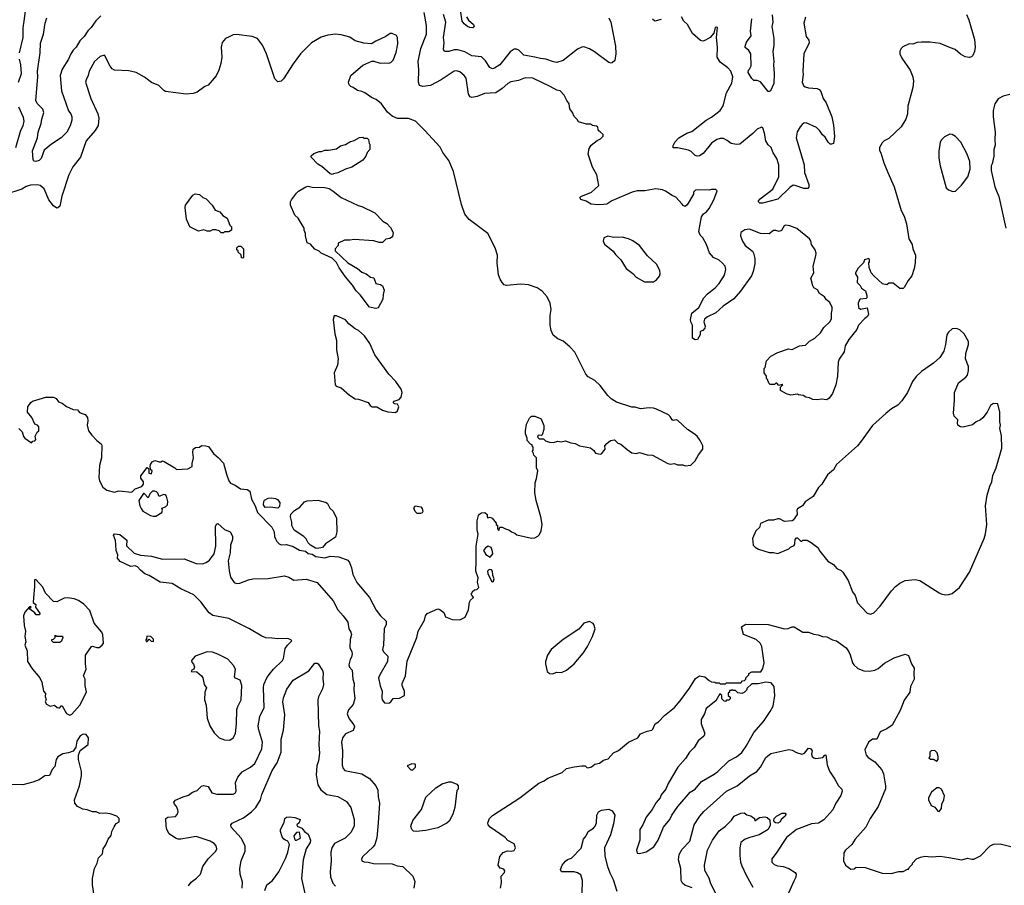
# Model space of a CAD drawing. Extents: x 1678431 to 1860718, y 384618 to 522882.
# Tile 369 of 473: x 1810815 to 1819854, y 419721 to 427668. Entities that reach past the tile are written whole.
import ezdxf

# ---------------------------------------------------------------- set-up
doc = ezdxf.new("R2010")
doc.units = 0

msp = doc.modelspace()

# ---------------------------------------------------------------- linework, layer by layer
at = {"layer": '0CON10XD'}
for points in [[(1810813.3, 427365), (1810848.1, 427505), (1810847.9, 427592.1), (1810856.7, 427655), (1810870, 427745)], [(1811560, 427705), (1811515, 427657.5), (1811472.8, 427597.2), (1811439.4, 427565), (1811408.2, 427515), (1811368.1, 427475), (1811333.6, 427416.4), (1811305, 427387.5), (1811284.2, 427354.2), (1811264.7, 427305.3), (1811205.3, 427214.7), (1811187.8, 427155), (1811199.1, 427015), (1811262.4, 426832.4), (1811285.6, 426805), (1811294.6, 426775), (1811293.1, 426746.9), (1811277.3, 426695), (1811248.9, 426635), (1811195, 426582), (1811108.8, 426525), (1811040.3, 426469.7), (1811011.2, 426395), (1810995, 426376.7), (1810965, 426367.5), (1810945, 426370), (1810938.8, 426385), (1810934.5, 426465), (1810980, 426585), (1810983.9, 426635), (1811012.7, 426715), (1811017.7, 426755), (1811037.5, 426815), (1811026.6, 426846.6), (1810998.3, 426878.3), (1810975, 426897.5), (1810964.5, 426925), (1810980.6, 427145), (1810978.2, 427195), (1811002.9, 427365), (1811007.9, 427452.1), (1811034.7, 427535), (1811049.1, 427635), (1811063.9, 427685)], [(1817785, 424310), (1817765, 424330), (1817755, 424330), (1817745, 424320), (1817705, 424320), (1817691.7, 424331.7), (1817680, 424365), (1817670, 424375), (1817670, 424395), (1817650, 424425), (1817650, 424465), (1817660, 424475), (1817670, 424535), (1817711.7, 424578.3), (1817775, 424612.5), (1817873, 424647), (1817905, 424640), (1817975, 424672.5), (1818029.5, 424680.5), (1818065, 424716.7), (1818115, 424743.3), (1818166, 424794), (1818197, 424843), (1818254.1, 424895.9), (1818266.2, 424925), (1818266.4, 424973.6), (1818273.3, 425005), (1818273.3, 425025), (1818251.7, 425071.7), (1818222.5, 425095), (1818203.9, 425123.9), (1818156.7, 425155), (1818138, 425188), (1818103.8, 425205), (1818096.7, 425225), (1818078.8, 425295), (1818104, 425345), (1818098, 425405), (1818125, 425500), (1818126.2, 425525), (1818116.7, 425555), (1818084.1, 425604.1), (1818077.7, 425637.7), (1818065, 425656.7), (1817950.7, 425750.7), (1817883.6, 425776.4), (1817845, 425782.5), (1817834.2, 425775.8), (1817807.5, 425732.5), (1817785.8, 425724.2), (1817755, 425733.5), (1817735, 425732.2), (1817695, 425701.2), (1817615, 425706.7), (1817513.6, 425743.6), (1817471.2, 425738.8), (1817436.7, 425715), (1817432.5, 425685), (1817452, 425635), (1817476, 425595), (1817541.7, 425541.7), (1817552, 425525), (1817564.3, 425475), (1817563.2, 425426.8), (1817547.5, 425355), (1817532.4, 425317.6), (1817433.4, 425176.6), (1817370, 425105), (1817272.7, 425037.3), (1817205, 424976.2), (1817129.1, 424940.9), (1817101.8, 424918.2), (1817095.6, 424895), (1817108, 424855), (1817103.8, 424835), (1817086.1, 424813.9), (1817062.5, 424805), (1817062.5, 424775), (1817036.4, 424733.6), (1817015, 424730), (1816990, 424745), (1816990, 424815), (1816992.5, 424865), (1816976.7, 424895), (1816973.3, 424915), (1816986.4, 424973.6), (1817050, 425025), (1817096.8, 425113.2), (1817127.9, 425152.1), (1817198.8, 425205), (1817235, 425246.2), (1817285, 425323.3), (1817298, 425375), (1817290, 425405), (1817265, 425435.8), (1817235, 425459.2), (1817185, 425483.8), (1817147, 425527), (1817120, 425605), (1817085.8, 425665), (1817060.9, 425690.9), (1817050.8, 425725), (1817075, 425857.5), (1817092.9, 425887.1), (1817118.8, 425905), (1817146, 425935), (1817186.2, 426015), (1817218.3, 426098.3), (1817205, 426110), (1817165, 426110), (1817145, 426102.5), (1817033.3, 426106.7), (1817018.3, 426101.7), (1817000, 426085), (1817000, 426065), (1816943, 425967), (1816925, 425952.5), (1816905, 425962.5), (1816897.5, 425975), (1816838.3, 426038.3), (1816803.9, 426053.9), (1816742.5, 426095), (1816715, 426106), (1816655, 426115.7), (1816555, 426095.7), (1816485, 426095.6), (1816437.5, 426085), (1816250, 426005), (1816205, 425976), (1816175, 425970), (1816125, 425967.1), (1816062.5, 425975), (1816015, 426002), (1815965, 426017.5), (1815957.5, 426035), (1815967.5, 426045), (1816065, 426086), (1816132.7, 426147.3), (1816112.2, 426245), (1816074.6, 426315), (1816034.5, 426435), (1816043.8, 426485), (1816061.2, 426515), (1816115, 426558.8), (1816147.5, 426575), (1816171.7, 426598.3), (1816170, 426615), (1816145, 426640), (1816133.3, 426643.3), (1816127, 426657), (1816121.7, 426681.7), (1816111.7, 426691.7), (1816075, 426697.5), (1816055, 426707.5), (1816018.3, 426708.3), (1815945, 426730), (1815933, 426753), (1815905, 426780), (1815890, 426815), (1815865, 426850), (1815860, 426895), (1815837.5, 426925), (1815813.8, 426973.8), (1815777.5, 427015), (1815745, 427020), (1815685, 427056), (1815525, 427131.9), (1815455, 427133.3), (1815395, 427109.4), (1815325, 427096.4), (1815297, 427083), (1815244.2, 427035), (1815185, 426995.7), (1815080.7, 426989.3), (1815015, 426963.1), (1814965, 426952.5), (1814950.3, 426960.3), (1814935.8, 426985), (1814915, 427132.5), (1814897, 427157), (1814855, 427190), (1814825, 427198), (1814802.5, 427195), (1814685, 427116.7), (1814585, 427064.4), (1814515, 427055.7), (1814486.2, 427065), (1814475.6, 427095), (1814479.1, 427209.1), (1814473.5, 427285), (1814499.1, 427405), (1814549.5, 427535), (1814549.1, 427615), (1814528.8, 427735)], [(1816224.1, 427684.1), (1816240.8, 427645), (1816284.1, 427424.1), (1816288, 427355), (1816277.7, 427292.3), (1816255, 427271.2), (1816245, 427268.8), (1816225, 427276.2), (1816092.4, 427372.4), (1816045, 427400), (1815995, 427418.6), (1815975, 427416.9), (1815935, 427396.7), (1815805, 427292.5), (1815745, 427276), (1815715, 427280), (1815645.5, 427305.5), (1815595, 427310.6), (1815545.5, 427325.5), (1815443.3, 427343.3), (1815397.6, 427387.6), (1815375, 427397.5), (1815355, 427398), (1815316.8, 427373.2), (1815222, 427255), (1815175, 427222.5), (1815155, 427215.8), (1815129.7, 427229.7), (1815090.5, 427290.5), (1815055, 427327.7), (1814965, 427337.1), (1814901.9, 427371.9), (1814837.4, 427392.6), (1814805, 427391.6), (1814755.4, 427374.6), (1814715.9, 427375.9), (1814707.3, 427397.3), (1814711.5, 427455), (1814707.1, 427505), (1814727.1, 427645), (1814704.6, 427715)], [(1814917.5, 427695), (1814933.8, 427663.8), (1814980, 427625), (1814986, 427605), (1814975, 427593.3), (1814946, 427596), (1814925, 427606), (1814895, 427630), (1814878, 427655), (1814863.4, 427736.6)], [(1817998, 426705), (1817979.2, 426685), (1817952.6, 426637.4), (1817941.9, 426585), (1818016.9, 426335), (1818020.6, 426265), (1818058, 426155), (1818058.3, 426131.7), (1818050.7, 426119.3), (1818015, 426118), (1817935, 426147.1), (1817915, 426148.1), (1817885, 426128.6), (1817775, 426021.9), (1817635, 425984), (1817610, 425985), (1817597.5, 425995), (1817597.5, 426005), (1817612.5, 426025), (1817728.3, 426111.7), (1817783.9, 426225), (1817782.7, 426335), (1817765.4, 426395), (1817732.8, 426445), (1817713.9, 426493.9), (1817685, 426520), (1817664.1, 426555.9), (1817652.5, 426625), (1817636.4, 426676.4), (1817625, 426682.5), (1817585, 426664), (1817545, 426622), (1817425, 426524), (1817395, 426521.4), (1817345, 426530.6), (1817309.7, 426559.7), (1817275, 426576.8), (1817245, 426577.7), (1817215, 426569.1), (1817166.9, 426535), (1817090.5, 426439.5), (1817055, 426418.9), (1817035, 426415.7), (1817015, 426422.5), (1816978.3, 426458.3), (1816955, 426469.5), (1816855, 426490.8), (1816815, 426492.5), (1816815, 426510), (1816830, 426545), (1816866.2, 426585), (1816938, 426625), (1816985, 426642.5), (1817116.5, 426745), (1817165, 426771.8), (1817245, 426833.5), (1817274, 426876), (1817305, 426996), (1817352.9, 427085), (1817360.5, 427145), (1817344.5, 427194.5), (1817315.5, 427225.5), (1817245, 427279.2), (1817218.6, 427325), (1817222, 427415), (1817213.3, 427505), (1817220, 427595), (1817215, 427600), (1817200, 427595), (1817187.5, 427545), (1817154.2, 427505.8), (1817111.3, 427478.7), (1817085, 427470.8), (1817065, 427477.5), (1816990.5, 427540.5), (1816944.3, 427624.3), (1816911.2, 427655), (1816890, 427695)], [(1817723.9, 427713.9), (1817730, 427645), (1817721.2, 427605), (1817739.4, 427495), (1817739.4, 427435), (1817727.5, 427375), (1817738.6, 427285), (1817734.3, 427255), (1817740.8, 427175), (1817737, 427083), (1817707.5, 427015), (1817695, 427007.5), (1817685, 427010), (1817615, 427097.5), (1817585, 427110), (1817555, 427110), (1817535, 427128.1), (1817503.3, 427183.3), (1817505, 427203.8), (1817514.5, 427215), (1817531.4, 427245), (1817527.3, 427355), (1817508.6, 427385), (1817475, 427413.8), (1817474.2, 427424.2), (1817486.8, 427463.2), (1817528.6, 427521.4), (1817523.9, 427563.9), (1817535.5, 427675)], [(1819506.2, 427715), (1819527.3, 427667.3), (1819581.2, 427485), (1819586.7, 427415), (1819580, 427375), (1819565, 427340), (1819553, 427327), (1819535, 427320), (1819495, 427326.7), (1819450.9, 427350.9), (1819402.5, 427395), (1819358.3, 427408.3), (1819265, 427450), (1819172.7, 427462.7), (1819095, 427462), (1819055, 427457.5), (1819015, 427443.8), (1818980, 427445), (1818921.7, 427418.3), (1818907.5, 427405), (1818895, 427380), (1818893.6, 427353.6), (1818912.5, 427315), (1818990, 427205), (1819013.8, 427145), (1819020, 427105), (1819014, 427045), (1818968.8, 426875), (1818963.8, 426805), (1818948.8, 426755), (1818905.7, 426684.3), (1818795, 426577.5), (1818750, 426555), (1818731.7, 426538.3), (1818707.5, 426495), (1818707, 426467), (1818720, 426445), (1818747.5, 426355), (1818784.1, 426264.1), (1818842.3, 426132.3), (1818906.2, 425915), (1818933.8, 425865), (1818956.2, 425795), (1818977.5, 425655), (1819007.5, 425605), (1819013, 425563), (1819037.5, 425505), (1819037, 425437), (1819026.7, 425385), (1819003.6, 425316.4), (1818970, 425275), (1818935, 425210), (1818925, 425200), (1818895, 425200), (1818835, 425250), (1818795, 425250), (1818775, 425232.5), (1818735, 425242.5), (1818657, 425317), (1818633, 425343), (1818613, 425393), (1818610, 425435), (1818617.5, 425445), (1818617.5, 425465), (1818610, 425475), (1818570, 425465), (1818560, 425435), (1818513.6, 425386.4), (1818487.5, 425345), (1818487.5, 425335), (1818506.7, 425305), (1818502.5, 425255), (1818529.3, 425229.3), (1818543.6, 425203.6), (1818579.3, 425179.3), (1818592.5, 425135), (1818592.5, 425115), (1818585, 425107.5), (1818535, 425102.9), (1818523.6, 425096.4), (1818512.5, 425065), (1818516.8, 425026.8), (1818535, 425010), (1818595, 425022.5), (1818606.4, 424963.6), (1818596.4, 424943.6), (1818573.6, 424926.4), (1818516.4, 424863.6), (1818500, 424825), (1818426.4, 424733.6), (1818392.5, 424675), (1818385, 424620), (1818339.3, 424550.7), (1818330, 424525), (1818322.5, 424395), (1818306.2, 424315), (1818277.5, 424235), (1818245, 424192.5), (1818225, 424177.5), (1818175, 424183.3), (1818135, 424177.5), (1818095, 424180), (1818067, 424197), (1818033, 424203), (1818007, 424217), (1817963, 424223), (1817955, 424230), (1817895, 424220), (1817855, 424232.5), (1817800, 424265), (1817800, 424295), (1817810, 424305), (1817820, 424315), (1817815, 424320), (1817785, 424310)], [(1816705, 427668.6), (1816645, 427654), (1816623.6, 427673.6)], [(1818029.7, 427690.3), (1818012.5, 427635), (1818036.2, 427515), (1818059.5, 427479.5), (1818061.2, 427455), (1818014.2, 427355), (1818005.5, 427195), (1818008.8, 427165), (1817998.6, 427095), (1818009.2, 427065), (1818025, 427052), (1818055, 427042), (1818135, 427036.7), (1818155, 427026.7), (1818168.3, 427008.3), (1818191.4, 426945), (1818217.5, 426905), (1818271.4, 426775), (1818285, 426700), (1818294, 426595), (1818285, 426532.5), (1818266.1, 426523.9), (1818255, 426526.7), (1818236.2, 426545), (1818210.3, 426590.3), (1818185, 426610), (1818159.2, 426649.2), (1818129.1, 426679.1), (1818035, 426720), (1818015, 426717.1), (1817998, 426705)], [(1814205, 421392.5), (1814222.5, 421405), (1814245, 421437.5), (1814301.7, 421438.3), (1814347.5, 421465), (1814346.7, 421505), (1814326.7, 421555), (1814326.4, 421573.6), (1814356.8, 421643.2), (1814372.1, 421777.9), (1814460.8, 421995), (1814472, 422055), (1814530, 422155), (1814540.8, 422195), (1814555, 422218), (1814655, 422258.8), (1814673.6, 422253.6), (1814707.5, 422225), (1814725, 422187.5), (1814785, 422162.5), (1814855, 422157.5), (1814906.1, 422183.9), (1814935, 422250), (1814945, 422320), (1814955, 422340), (1814980, 422365), (1814960, 422395), (1814970, 422405), (1814971.7, 422418.3), (1814990, 422435), (1815011.7, 422438.3), (1815030, 422455), (1815016.7, 422505), (1815024, 422545), (1815003.8, 422603.8), (1815005.5, 422695), (1815006, 422835), (1815023.3, 422945), (1815016.2, 422985), (1815014.1, 423065.9), (1815027.5, 423115), (1815035, 423127.5), (1815055, 423140), (1815085, 423142.5), (1815107.5, 423125), (1815107.5, 423105), (1815113.9, 423093.9), (1815135, 423102.5), (1815151.7, 423091.7), (1815190, 423045), (1815190, 423035), (1815200, 423025), (1815200, 422995), (1815215, 422980), (1815221.7, 423008.3), (1815245, 423010), (1815273.6, 422993.6), (1815306.1, 422986.1), (1815330, 422965), (1815360, 422955), (1815377.5, 422937.5), (1815515, 422906.7), (1815545, 422910), (1815572.3, 422927.7), (1815587.3, 422942.7), (1815603.8, 422975), (1815610, 423035), (1815598.6, 423105), (1815555.8, 423255), (1815544, 423325), (1815546.2, 423415), (1815560, 423455), (1815572.5, 423525), (1815560, 423555), (1815560, 423645), (1815535, 423670), (1815530, 423695), (1815520, 423705), (1815530, 423715), (1815530, 423745), (1815520, 423755), (1815520, 423765), (1815505, 423770), (1815472.5, 423805), (1815472.5, 423825), (1815457.5, 423865), (1815457.5, 423895), (1815467.5, 423955), (1815495, 424010), (1815513, 424027), (1815545, 424027.5), (1815595, 424007.5), (1815606.1, 423996.1), (1815619.3, 423959.3), (1815627, 423943), (1815626.7, 423905), (1815612.5, 423857.5), (1815605, 423850), (1815575, 423852.5), (1815567.5, 423835), (1815585, 423820), (1815625, 423820), (1815641.7, 423801.7), (1815678.3, 423788.3), (1815715, 423787.5), (1815755, 423797.5), (1815785, 423792.5), (1815825, 423802.5), (1815875, 423782.5), (1815915, 423776.7), (1815955, 423756.2), (1816055, 423736.7), (1816085, 423712.5), (1816100, 423690), (1816145, 423680), (1816155, 423681.2), (1816188.9, 423725), (1816186.2, 423755), (1816205, 423777.5), (1816240, 423805), (1816275, 423810), (1816305, 423780), (1816335, 423770), (1816390.9, 423720.9), (1816435, 423691.2), (1816473.6, 423686.4), (1816505, 423693.8), (1816574.1, 423674.1), (1816625, 423670), (1816765, 423592.5), (1816785, 423586.7), (1816825, 423592.5), (1816855, 423582.5), (1816901.7, 423581.7), (1816925, 423572.5), (1816975, 423577.5), (1817015, 423617.5), (1817046.4, 423673.6), (1817086.7, 423725), (1817086.7, 423755), (1817062.5, 423805), (1817033.3, 423845), (1817006.7, 423865), (1816946.7, 423905), (1816857.3, 423987.3), (1816845, 423993.8), (1816815, 423988.8), (1816805, 423993.3), (1816785.6, 424025.6), (1816769.7, 424039.7), (1816661.7, 424091.7), (1816635, 424100.8), (1816593.9, 424103.9), (1816515, 424096), (1816465, 424112), (1816435, 424111.2), (1816295, 424158), (1816245, 424186.7), (1816215, 424216.7), (1816145, 424311.2), (1816095, 424355.8), (1816035, 424390.8), (1816013.8, 424413.8), (1815910, 424615), (1815866.2, 424666.2), (1815805, 424715.8), (1815755, 424738), (1815712.4, 424772.4), (1815694.2, 424815), (1815684.2, 424865), (1815683.9, 424953.9), (1815692.9, 425007.1), (1815685.7, 425065.7), (1815658.8, 425125), (1815611.2, 425175), (1815565, 425205.8), (1815485, 425234.3), (1815415, 425238.6), (1815285, 425228.8), (1815264.2, 425234.2), (1815245, 425256.2), (1815225.5, 425285.5), (1815210.5, 425325), (1815199.4, 425435), (1815201.9, 425505), (1815178.6, 425575), (1815112.5, 425705), (1814942.6, 425832.6), (1814902.4, 425882.4), (1814871.4, 425971.4), (1814798.8, 426275), (1814753.3, 426375), (1814699.3, 426449.3), (1814675, 426497.5), (1814535, 426650), (1814447.5, 426735), (1814385, 426760), (1814285, 426762.5), (1814235, 426782.5), (1814190.5, 426820.5), (1814137.5, 426895), (1814086.2, 426936.2), (1814045, 426953.3), (1813985, 426996.7), (1813955, 427010), (1813915, 427017.5), (1813876.1, 427046.1), (1813853.9, 427053.9), (1813839.3, 427069.3), (1813833.3, 427095), (1813853.8, 427155), (1813965, 427251.2), (1814047, 427287), (1814065, 427287.5), (1814125, 427267.5), (1814165, 427273.3), (1814205, 427270), (1814223.6, 427276.4), (1814243.8, 427296.2), (1814272.3, 427367.7), (1814287.5, 427445), (1814283.6, 427503.6), (1814275, 427522.5), (1814235, 427542.5), (1814215, 427542.5), (1814176.1, 427513.9), (1814085, 427470), (1814045, 427447.5), (1813975, 427451.2), (1813894.4, 427474.4), (1813845, 427508.8), (1813765, 427528.6), (1813715, 427534.3), (1813642.6, 427527.4), (1813583.2, 427506.8), (1813495, 427456), (1813435, 427398.8), (1813394.5, 427355.5), (1813327, 427263), (1813235.8, 427124.2), (1813215, 427103.3), (1813185, 427096.7), (1813156.1, 427126.1), (1813080.6, 427355), (1813045.8, 427435), (1812996.9, 427496.9), (1812950, 427515), (1812805, 427532.5), (1812775, 427528), (1812739.2, 427510.8), (1812705, 427496.7), (1812675, 427460), (1812666.2, 427415), (1812670.8, 427325), (1812662, 427265), (1812643.8, 427205), (1812618.3, 427151.7), (1812545, 427066.2), (1812516, 427054), (1812445, 427003.8), (1812408.8, 426991.2), (1812345, 426983.8), (1812155, 427010), (1812138.3, 427018.3), (1812094.1, 427064.1), (1812025, 427091.2), (1811960.5, 427140.5), (1811885, 427183.3), (1811818.8, 427198.8), (1811684.4, 427204.4), (1811665, 427216.2), (1811645, 427240), (1811595, 427342.5), (1811555, 427328.8), (1811502.5, 427285), (1811452.5, 427195), (1811444.4, 427155), (1811424.2, 427115), (1811420.8, 427095), (1811467.1, 426945), (1811531.9, 426805), (1811540.6, 426765), (1811535, 426697.5), (1811509.1, 426650.9), (1811425.6, 426555), (1811372.2, 426405), (1811303.7, 426316.3), (1811266.4, 426243.6), (1811203.3, 426046.7), (1811184.1, 425955.9), (1811165, 425940), (1811155, 425938.8), (1811125, 425960), (1811084.3, 426015), (1811040, 426115), (1811002.5, 426145), (1810975, 426151.2), (1810915, 426149.2), (1810875, 426135.6), (1810835, 426113.1), (1810685.4, 426064.6)], [(1810804.5, 427095.5), (1810832.2, 427175), (1810825.5, 427255), (1810814.5, 427304.5)], [(1819905, 426982), (1819842.7, 426967.3), (1819798.8, 426941.2), (1819768, 426895), (1819750, 426835), (1819750, 426775), (1819771.2, 426635), (1819766.2, 426565), (1819771.2, 426515), (1819756.7, 426475), (1819756.1, 426413.9), (1819742.5, 426345), (1819733.6, 426326.4), (1819733, 426283), (1819766.7, 426135), (1819803.8, 426045), (1819868.8, 425755)], [(1810780.5, 426495), (1810826.5, 426655), (1810845.9, 426694.1), (1810855.5, 426735), (1810851.7, 426771.7), (1810806.7, 426865)], [(1819381.7, 426091.7), (1819405, 426093.8), (1819461.7, 426148.3), (1819520, 426225), (1819540, 426295), (1819537.5, 426365), (1819512, 426435), (1819456.2, 426545), (1819405, 426596.7), (1819375, 426613.3), (1819355, 426616.2), (1819305, 426593.3), (1819276.7, 426565), (1819266.2, 426545), (1819251.7, 426461.7), (1819251.7, 426398.3), (1819264, 426325), (1819320, 426125), (1819340, 426105), (1819381.7, 426091.7)], [(1813685, 426247.5), (1813665, 426252.5), (1813589.3, 426319.3), (1813550.7, 426340.7), (1813490, 426405), (1813491.7, 426418.3), (1813515, 426440), (1813565, 426457.5), (1813585, 426457.5), (1813615, 426470), (1813650.7, 426469.3), (1813725, 426483.3), (1813760.5, 426509.5), (1813805, 426523.3), (1813845, 426547.5), (1813885, 426557.5), (1813935, 426587.5), (1813965, 426590), (1813975, 426580), (1814005, 426580), (1814017, 426567), (1814023, 426533), (1814030, 426525), (1814030, 426475), (1814005, 426450), (1813992.5, 426415), (1813965, 426377.5), (1813865, 426313.8), (1813805, 426296.7), (1813735, 426263.3), (1813695, 426252.5), (1813685, 426247.5)], [(1812685, 425712.5), (1812665, 425712.5), (1812645, 425730), (1812615, 425740), (1812585, 425737.5), (1812563, 425727), (1812537, 425727), (1812505, 425737.5), (1812457, 425727), (1812377.5, 425765), (1812347.7, 425837.7), (1812333.1, 425945), (1812338, 425965), (1812405, 426057.5), (1812425, 426070), (1812465, 426062.5), (1812496.4, 426036.4), (1812527.5, 426025), (1812582.5, 425965), (1812610.7, 425920.7), (1812653, 425903), (1812680.7, 425870.7), (1812720, 425845), (1812743, 425783), (1812760, 425765), (1812760, 425735), (1812735, 425720), (1812695, 425720), (1812685, 425712.5)], [(1814085, 425016.7), (1814025, 425027.5), (1813941.7, 425141.7), (1813905, 425178.8), (1813871.3, 425231.3), (1813805, 425308.8), (1813749.5, 425389.5), (1813725, 425437.5), (1813685, 425477.5), (1813583.9, 425523.9), (1813565, 425542.5), (1813525, 425560), (1813486.4, 425606.4), (1813455, 425620), (1813437.5, 425685), (1813440, 425705), (1813427.5, 425735), (1813427.5, 425755), (1813372.5, 425845), (1813342.5, 425875), (1813300, 425965), (1813301.2, 425995), (1813310, 426015), (1813356.7, 426075), (1813375, 426093.3), (1813442.5, 426135), (1813465, 426140), (1813499.3, 426129.3), (1813615, 426128.8), (1813655, 426117.5), (1813692.5, 426095), (1813766.7, 426035), (1813921.7, 425961.7), (1813955, 425954), (1814075, 425893.8), (1814148.3, 425818.3), (1814185, 425796.2), (1814220.5, 425760.5), (1814242.5, 425715), (1814237.5, 425675), (1814211.7, 425658.3), (1814175, 425652.5), (1814145, 425623.8), (1814115, 425624), (1814065, 425638), (1813885, 425651.2), (1813845, 425643.3), (1813797, 425643), (1813740, 425615), (1813740, 425595), (1813710, 425565), (1813710, 425545), (1813827, 425437), (1813915, 425383.3), (1813955, 425348.8), (1813995, 425333.8), (1814035, 425303.3), (1814065, 425296.7), (1814085, 425247.5), (1814127.3, 425237.3), (1814145, 425223.8), (1814162.5, 425185), (1814151.1, 425145), (1814147.6, 425102.4), (1814105, 425024), (1814085, 425016.7)], [(1816550.3, 425260.3), (1816635, 425261.2), (1816659.7, 425280.3), (1816688, 425315), (1816695.8, 425335), (1816692.5, 425365), (1816662, 425425), (1816579.1, 425499.1), (1816506.2, 425595), (1816445, 425638), (1816405, 425655.8), (1816345, 425670.8), (1816265, 425670), (1816215, 425681.2), (1816177.5, 425665), (1816172.5, 425635), (1816185, 425607.5), (1816264.2, 425544.2), (1816285, 425513.3), (1816333, 425463), (1816383.8, 425385), (1816445, 425338.8), (1816475, 425303.3), (1816550.3, 425260.3)], [(1812865, 425480), (1812851.7, 425481.7), (1812848.3, 425508.3), (1812820, 425535), (1812820, 425545), (1812810, 425555), (1812810, 425575), (1812825, 425590), (1812845, 425590), (1812870, 425565), (1812870, 425485), (1812865, 425480)], [(1814265, 424063.3), (1814283.6, 424076.4), (1814296.7, 424115), (1814285, 424137.5), (1814255, 424142.5), (1814242.5, 424155), (1814252.5, 424165), (1814297.3, 424182.7), (1814317, 424203), (1814325.8, 424245), (1814315.7, 424275), (1814268.6, 424345), (1814205, 424413.8), (1814075, 424592), (1814030, 424695), (1813979.2, 424765), (1813925, 424814.2), (1813895, 424830), (1813837, 424877), (1813805, 424911.2), (1813725, 424950), (1813701.7, 424948.3), (1813693.3, 424916.7), (1813707.5, 424785), (1813722.5, 424725), (1813723.9, 424636.1), (1813738.8, 424555), (1813733.3, 424495), (1813702.5, 424425), (1813712.5, 424315), (1813720, 424305), (1813765, 424287.5), (1813841.7, 424221.7), (1813895, 424188.8), (1813925, 424184.2), (1814013.6, 424153.6), (1814032.5, 424125), (1814050, 424115), (1814095, 424112.5), (1814145, 424083.3), (1814195, 424068.8), (1814265, 424063.3)], [(1818625, 422210), (1818635, 422213.3), (1818655, 422223.3), (1818715, 422283.8), (1818818, 422425), (1818856.2, 422465), (1818893.3, 422495), (1818945, 422520), (1819035, 422528), (1819078.8, 422518.8), (1819255, 422406.2), (1819275, 422396.2), (1819315, 422388.8), (1819345, 422390), (1819375, 422400), (1819443.8, 422455), (1819534, 422595), (1819669.2, 422905), (1819681.7, 422948.3), (1819692.9, 423035), (1819682, 423205), (1819697, 423303), (1819720, 423385), (1819738.1, 423425), (1819749.4, 423485), (1819779.4, 423555), (1819830, 423735), (1819827.3, 423847.3), (1819811.2, 423915), (1819818.8, 423945), (1819811.2, 423975), (1819813.8, 424065), (1819793, 424143), (1819755, 424143.8), (1819726.7, 424125), (1819696.1, 424063.9), (1819657.7, 424012.3), (1819636.1, 423993.9), (1819594.2, 423975.8), (1819562.7, 423947.3), (1819475, 423926.2), (1819450.5, 423930.5), (1819427.5, 423945), (1819423.3, 423965), (1819427.5, 423995), (1819395, 424027.5), (1819386.1, 424056.1), (1819397.5, 424175), (1819397.1, 424245), (1819433.3, 424335), (1819501.2, 424385), (1819516.2, 424405), (1819526.1, 424446.1), (1819523.8, 424485), (1819496.7, 424555), (1819500, 424605), (1819526, 424685), (1819523.8, 424715), (1819486.7, 424785), (1819445, 424820), (1819413.6, 424833.6), (1819375, 424830), (1819340.5, 424799.5), (1819326.1, 424773.9), (1819314, 424685), (1819298.8, 424625), (1819262.3, 424567.7), (1819205, 424516.2), (1819095, 424438.8), (1819045, 424393.8), (1819012.5, 424345), (1818966, 424245), (1818911.7, 424168.3), (1818875, 424128.8), (1818816.7, 424095), (1818765, 424053.8), (1818645, 423941.2), (1818540.3, 423799.7), (1818505.5, 423754.5), (1818314.4, 423585.6), (1818285.8, 423534.2), (1818231.7, 423488.3), (1818178.8, 423405), (1818147.7, 423372.3), (1818099.5, 423290.5), (1818025, 423243.3), (1818002.5, 423205), (1817955, 423177.5), (1817950, 423165), (1817952.5, 423125), (1817916.4, 423073.6), (1817905, 423067.5), (1817835, 423062.5), (1817790, 423085), (1817775, 423086.7), (1817736.1, 423073.9), (1817685, 423072.5), (1817617, 423043), (1817605, 423007.5), (1817573.3, 422975), (1817542.5, 422905), (1817547.5, 422845), (1817567.5, 422825), (1817598.3, 422808.3), (1817695, 422776.7), (1817736.1, 422776.1), (1817775, 422766.7), (1817875, 422810), (1817890, 422825), (1817925, 422840), (1817931.7, 422858.3), (1817933, 422897), (1817945, 422910), (1817955, 422910), (1817985, 422880), (1817995, 422880), (1818005, 422890), (1818045, 422890), (1818081.7, 422868.3), (1818143, 422823), (1818159.3, 422789.3), (1818235, 422696.7), (1818285, 422666.7), (1818315, 422630), (1818355, 422612.5), (1818372.5, 422595), (1818419.1, 422519.1), (1818461.2, 422415), (1818485, 422383.3), (1818505, 422313.3), (1818595, 422220), (1818625, 422210)], [(1810806.7, 423915), (1810836.7, 423885), (1810850.5, 423840.5), (1810863.3, 423825), (1810925, 423782.5), (1810935, 423800), (1810955, 423802.5), (1810962.5, 423815), (1810956.7, 423845), (1810975, 423880), (1810990, 423895), (1810991.7, 423931.7), (1810980, 423945), (1810953.9, 423953.9), (1810925.7, 424015.7), (1810887.5, 424065), (1810891.2, 424115), (1810916.7, 424155), (1810934.3, 424165.7), (1811055, 424204), (1811125, 424202), (1811149.7, 424189.7), (1811170.9, 424160.9), (1811205, 424146.7), (1811245, 424116.7), (1811305, 424090), (1811347, 424087), (1811365, 424062.5), (1811388.3, 424051.7), (1811415, 424042.5), (1811436.7, 424015), (1811440, 423985), (1811433.8, 423945), (1811446.7, 423895), (1811476.2, 423855), (1811524.3, 423804.3), (1811564.2, 423774.2), (1811570.5, 423760.5), (1811566.2, 423645), (1811548.8, 423575), (1811541.2, 423465), (1811546.7, 423435), (1811577.5, 423375), (1811615, 423347.5), (1811685, 423330), (1811725, 423343.3), (1811845, 423330), (1811875, 423360), (1811937, 423383), (1811952.5, 423405), (1811952.5, 423425), (1811928.3, 423458.3), (1811928.3, 423481.7), (1811985, 423557.5), (1812000, 423545), (1812000, 423505), (1812025, 423500), (1812030, 423525), (1812020, 423535), (1812012.5, 423562.5), (1812016.7, 423585), (1812032.3, 423607.7), (1812055, 423620), (1812095, 423607.5), (1812111.7, 423608.3), (1812125, 423617.5), (1812141.7, 423611.7), (1812240, 423555), (1812255, 423540), (1812360, 423545), (1812400, 423565), (1812397.5, 423595), (1812410, 423645), (1812403.3, 423695), (1812407.5, 423725), (1812430.7, 423739.3), (1812465, 423742.5), (1812485, 423757.5), (1812523, 423757), (1812548.3, 423748.3), (1812594.1, 423684.1), (1812638.8, 423648.8), (1812686.8, 423596.8), (1812714.4, 423495), (1812735.8, 423435), (1812751.7, 423411.7), (1812794.2, 423394.2), (1812841.2, 423361.2), (1812905, 423356.2), (1812928.3, 423338.3), (1812944, 423265), (1812976.7, 423205), (1812997.5, 423145), (1813130.5, 423010.5), (1813150, 422965), (1813153.8, 422925), (1813162.3, 422902.3), (1813175, 422877.5), (1813197.5, 422855), (1813215, 422846.7), (1813265, 422850), (1813325, 422831.2), (1813385, 422798.8), (1813437.7, 422787.7), (1813465, 422766.2), (1813500.5, 422760.5), (1813535, 422741.4), (1813615, 422728), (1813665, 422742.5), (1813745, 422736), (1813827.1, 422707.1), (1813843.8, 422685), (1813862.5, 422635), (1813874.2, 422575), (1813898, 422525), (1813909.7, 422499.7), (1814025.8, 422365), (1814087.4, 422247.4), (1814128, 422195), (1814180, 422145), (1814178.1, 422115), (1814161.9, 422075), (1814155.6, 421925), (1814145.6, 421885), (1814155.4, 421865), (1814194.7, 421825), (1814193.1, 421776.9), (1814120, 421655), (1814108.9, 421625), (1814125, 421552.5), (1814144, 421505), (1814140, 421445), (1814144.2, 421424.2), (1814165, 421397.5), (1814205, 421392.5)], [(1812039.3, 423109.3), (1812065, 423111.2), (1812120, 423145), (1812127.5, 423165), (1812120, 423185), (1812153.6, 423196.4), (1812172.5, 423215), (1812176.7, 423245), (1812163.6, 423293.6), (1812155, 423307.5), (1812135, 423310), (1812095, 423290), (1812085, 423320), (1812070, 423335), (1812055, 423340), (1812035, 423340), (1812010, 423315), (1811995, 423280), (1811958.3, 423318.3), (1811951.7, 423318.3), (1811910, 423255), (1811917.5, 423205), (1811929.3, 423179.3), (1811946.4, 423156.4), (1812015, 423116.7), (1812039.3, 423109.3)], [(1813185, 423182.5), (1813115, 423192.5), (1813068.3, 423188.3), (1813053.6, 423213.6), (1813057.5, 423245), (1813064, 423256), (1813095, 423276.2), (1813125, 423278.8), (1813165, 423272.5), (1813183, 423263), (1813202.5, 423235), (1813201.7, 423198.3), (1813185, 423182.5)], [(1813545, 422813.3), (1813530, 422815), (1813483.6, 422843.6), (1813463.3, 422865), (1813443.6, 422903.6), (1813422.5, 422925), (1813335, 422982.5), (1813313.6, 423023.6), (1813312.5, 423055), (1813300, 423105), (1813305, 423130), (1813337, 423163), (1813387.7, 423192.3), (1813429.5, 423240.5), (1813455, 423251.2), (1813553.9, 423256.1), (1813627.5, 423235), (1813640, 423225), (1813662.5, 423185), (1813692.5, 423155), (1813723, 423093), (1813727.5, 422965), (1813715, 422917.5), (1813623.6, 422856.4), (1813595, 422822.5), (1813545, 422813.3)], [(1814495, 423133.8), (1814465, 423134.2), (1814445, 423152.5), (1814434.4, 423185), (1814445, 423203.8), (1814496.2, 423196.2), (1814510.7, 423180.7), (1814516.4, 423153.6), (1814509.5, 423140.5), (1814495, 423133.8)], [(1812364.7, 419715.3), (1812390.9, 419749.1), (1812437.5, 419787.5), (1812476.2, 419823.8), (1812498.1, 419895), (1812544.3, 419965), (1812615, 420033.8), (1812625.7, 420055), (1812617.5, 420085), (1812600, 420105), (1812565, 420125.6), (1812435, 420170), (1812295.8, 420144.2), (1812270, 420145), (1812245, 420154.2), (1812188, 420195), (1812165.8, 420235), (1812159.2, 420265), (1812157.5, 420335), (1812175, 420346.7), (1812245, 420353.3), (1812259.5, 420370.5), (1812268.8, 420395), (1812268, 420415), (1812255, 420443.3), (1812236.2, 420465), (1812230, 420485), (1812245, 420503.3), (1812315, 420534.2), (1812365, 420547.5), (1812401.2, 420575), (1812445, 420591.4), (1812485, 420630), (1812505, 420638), (1812545, 420628), (1812580.6, 420570.6), (1812625, 420559.4), (1812775, 420557.1), (1812793.2, 420566.8), (1812801.9, 420585), (1812797.8, 420665), (1812817.5, 420715), (1812857.6, 420762.4), (1812935, 420805.6), (1812975, 420840.8), (1813038.5, 420975), (1813044.5, 421035.5), (1813008, 421158), (1813005.6, 421185), (1813020.2, 421269.8), (1813058.9, 421355), (1813053.6, 421535), (1813057.5, 421565), (1813083.8, 421625), (1813104.8, 421655.2), (1813145, 421704.4), (1813228.8, 421785), (1813238, 421805), (1813253.6, 421896.4), (1813273.3, 421926.7), (1813312.5, 421965), (1813305.9, 421975.9), (1813275.6, 421985.6), (1813185, 421984.4), (1813128.8, 421991.2), (1813075, 421994), (1813037, 422007), (1812925.9, 422075.9), (1812735, 422172.2), (1812588.7, 422198.7), (1812555, 422224.2), (1812477.1, 422325), (1812415, 422388.6), (1812295, 422444.3), (1812215, 422491.8), (1812105, 422502.9), (1812005, 422564.3), (1811965, 422582), (1811923.8, 422615), (1811897.5, 422645), (1811875, 422653.8), (1811835, 422648), (1811736.7, 422695), (1811712.5, 422725), (1811716.7, 422755), (1811701.2, 422795), (1811699.3, 422850.7), (1811696.4, 422886.4), (1811677.5, 422935), (1811685, 422946.7), (1811735, 422943.3), (1811798.8, 422888.8), (1811796.4, 422836.4), (1811865, 422771.4), (1811923.5, 422753.5), (1812025, 422744.4), (1812125, 422716.5), (1812325, 422718.9), (1812436.3, 422676.3), (1812495, 422673.3), (1812528, 422685), (1812557.1, 422705), (1812600.4, 422765), (1812615.5, 422835), (1812612.9, 423015), (1812622.7, 423037.3), (1812635, 423043.3), (1812695, 422988.8), (1812746.2, 422965), (1812767.9, 422927.9), (1812767.5, 422895), (1812751.9, 422845), (1812747.8, 422775), (1812730.6, 422699.4), (1812737.6, 422607.6), (1812751.7, 422551.7), (1812782.7, 422502.7), (1812805, 422491.9), (1812835, 422495.6), (1812914.6, 422525.4), (1812955, 422534.3), (1813095, 422537.5), (1813245, 422561.4), (1813285, 422551.4), (1813333.4, 422523.4), (1813445, 422533.3), (1813545, 422500.8), (1813693, 422333), (1813735, 422248.8), (1813786, 422195), (1813827.6, 422137.6), (1813835.9, 422075.9), (1813856.2, 422045), (1813860.8, 422025), (1813848.3, 421978.3), (1813846.9, 421905), (1813865.8, 421865), (1813866, 421845), (1813860, 421815), (1813848.8, 421795), (1813835.5, 421745), (1813842.7, 421725), (1813867.1, 421695), (1813874.4, 421615), (1813885.6, 421575), (1813883, 421517), (1813892.7, 421437.3), (1813877.3, 421382.7), (1813835, 421331.2), (1813821.4, 421295), (1813839.7, 421249.7), (1813884, 421195), (1813890, 421175), (1813877, 421143), (1813805, 421110.8), (1813778.6, 421075), (1813770, 421035), (1813779.4, 420955), (1813775.8, 420825), (1813786, 420795), (1813801.2, 420775), (1813955.4, 420745.4), (1814025, 420702.5), (1814084.3, 420635), (1814103.2, 420593.2), (1814105.7, 420535), (1814116.8, 420476.8), (1814106.2, 420295), (1814092.4, 420157.6), (1814074.3, 420095.7), (1814060, 420075), (1813966.2, 419985), (1813953.8, 419965), (1813956.4, 419946.4), (1813976.2, 419936.2), (1814015, 419934), (1814061.7, 419921.7), (1814235, 419919.2), (1814280.9, 419900.9), (1814333, 419893), (1814425, 419806.7), (1814441.2, 419755), (1814434, 419695)], [(1815135, 422733.3), (1815157.5, 422765), (1815156.4, 422786.4), (1815142, 422822), (1815115, 422834), (1815091.3, 422818.7), (1815073.3, 422795), (1815095, 422758.8), (1815135, 422733.3)], [(1815155, 422507.5), (1815165, 422514), (1815171.9, 422535), (1815157.5, 422565), (1815154.2, 422605), (1815145, 422618.8), (1815125, 422621.4), (1815108.9, 422605), (1815111.8, 422585), (1815145, 422512), (1815155, 422507.5)], [(1811275, 421282.5), (1811295, 421292.5), (1811368.8, 421375), (1811430, 421495), (1811416.7, 421555), (1811417.5, 421615), (1811402.5, 421645), (1811426.7, 421705), (1811420, 421755), (1811420, 421835), (1811475, 421912.5), (1811485, 421916.7), (1811523.9, 421903.9), (1811545, 421903.8), (1811573.3, 421925), (1811583.8, 421945), (1811579.7, 422019.7), (1811569.2, 422045), (1811499.4, 422129.4), (1811459.2, 422245), (1811405, 422302), (1811355, 422336.2), (1811315, 422350), (1811255, 422360), (1811225, 422356.2), (1811155, 422323.8), (1811126.1, 422326.1), (1811052.1, 422402.1), (1811028.3, 422458.3), (1810965, 422530), (1810950, 422525), (1810952.5, 422465), (1810940.7, 422360.7), (1810938.3, 422318.3), (1810965, 422300), (1810960, 422275), (1811003.3, 422215), (1810995, 422204), (1810967.5, 422205), (1810953, 422223), (1810910, 422255), (1810910, 422265), (1810920, 422275), (1810915, 422280), (1810905, 422277.5), (1810862.1, 422227.9), (1810849.2, 422195), (1810857.1, 422105), (1810870, 422055), (1810862.9, 422005), (1810871.2, 421955), (1810863.3, 421925), (1810883, 421873), (1810887.5, 421775), (1810933.8, 421705), (1810998.8, 421625), (1811018.8, 421585), (1811033.3, 421505), (1811053, 421483), (1811048.8, 421455), (1811057.5, 421425), (1811050, 421405), (1811061.2, 421385), (1811095, 421366.2), (1811135, 421376.2), (1811160, 421355), (1811175, 421350), (1811185, 421350), (1811195, 421370), (1811205, 421370), (1811245, 421300), (1811275, 421282.5)], [(1815230, 419695), (1815238, 419745), (1815233.9, 419806.1), (1815265, 419840), (1815270, 419855), (1815258.3, 419868.3), (1815225, 419880), (1815207.5, 419905), (1815222.5, 419985), (1815255, 420022.5), (1815293.6, 420036.4), (1815326.7, 420033.3), (1815355, 420040), (1815367.5, 420065), (1815353, 420103), (1815295, 420132.5), (1815270.5, 420160.5), (1815134.2, 420254.2), (1815116.7, 420275), (1815113.9, 420296.1), (1815128.8, 420335), (1815155, 420363.3), (1815406.7, 420525), (1815581.7, 420658.3), (1815629.7, 420680.3), (1815665, 420706.2), (1815793.6, 420756.4), (1815835, 420792.5), (1815905, 420810), (1815975, 420817.5), (1816005, 420817.5), (1816021.7, 420801.7), (1816035, 420798.8), (1816065, 420810), (1816095, 420833.3), (1816138.3, 420841.7), (1816175, 420870), (1816218.3, 420881.7), (1816265, 420936.7), (1816310.7, 420959.3), (1816405, 421036.7), (1816490, 421075), (1816515, 421112.5), (1816575, 421136.7), (1816617.5, 421145), (1816627.5, 421155), (1816647.5, 421205), (1816678.8, 421221.2), (1816735, 421281.2), (1816825.7, 421354.3), (1816878.8, 421415), (1816962.5, 421532.5), (1817020.5, 421619.5), (1817055, 421643.3), (1817105, 421636.7), (1817145, 421600), (1817165, 421590), (1817197, 421587), (1817205, 421580), (1817235, 421580), (1817245, 421570), (1817295, 421570), (1817305, 421580), (1817435, 421580), (1817451.7, 421598.3), (1817468.3, 421601.7), (1817480, 421615), (1817480, 421625), (1817510, 421655), (1817510, 421665), (1817535, 421680), (1817618.3, 421681.7), (1817637, 421713), (1817650, 421765), (1817626.7, 421915), (1817612.5, 421945), (1817575, 421977.5), (1817460, 422025), (1817440, 422095), (1817480.7, 422119.3), (1817685.9, 422115.9), (1817835, 422076), (1817871.2, 422078.8), (1817905, 422093.3), (1817925, 422093.3), (1818005, 422046), (1818055, 422043.8), (1818105, 422026), (1818145, 422020.8), (1818185, 422004), (1818225, 422002), (1818277.5, 421975), (1818314.2, 421964.2), (1818400.9, 421900.9), (1818427.5, 421865), (1818437.5, 421837.5), (1818461.2, 421765), (1818473.3, 421745), (1818510.3, 421710.3), (1818565, 421690.8), (1818615, 421685.8), (1818665, 421695.8), (1818695, 421712), (1818755, 421759.2), (1818841.7, 421808.3), (1818945, 421842.5), (1818975, 421830), (1819002.5, 421755), (1819026.1, 421716.1), (1819022, 421665), (1819025.9, 421614.1), (1818992, 421545), (1818986, 421495), (1818935, 421421.2), (1818898.6, 421325), (1818825, 421192.9), (1818775, 421158.5), (1818715, 421130.8), (1818685, 421062), (1818645, 421061.4), (1818606.2, 421035), (1818573.3, 420965), (1818586.7, 420915), (1818604.2, 420894.2), (1818665.7, 420855.7), (1818730.3, 420780.3), (1818744, 420745), (1818764.3, 420635), (1818763, 420607), (1818695.8, 420445), (1818622, 420335), (1818583.8, 420255), (1818486.2, 420145), (1818453.3, 420095), (1818396.7, 420045), (1818380.5, 420019.5), (1818377.5, 419945), (1818397, 419907), (1818445, 419870), (1818475, 419872.5), (1818495, 419887.5), (1818575, 419886.2), (1818733.9, 419833.9), (1818815, 419831.2), (1818885, 419846.7), (1818925, 419847.5), (1818965, 419870), (1818975, 419870), (1818980, 419885), (1819010, 419915), (1819010, 419925), (1819047, 419963), (1819085, 419980), (1819125, 419990), (1819185, 419983.3), (1819265, 419990), (1819343.9, 419976.1), (1819465, 419956.2), (1819515, 419971.2), (1819555, 419960.8), (1819575, 419962), (1819635, 419991.2), (1819725, 420083.8), (1819755, 420098.8), (1819815, 420101.2), (1819915, 420078)], [(1815705, 421663.3), (1815745, 421676.7), (1815790, 421675), (1815835, 421696.2), (1815904.4, 421755.6), (1815986.5, 421853.5), (1816028.8, 421915), (1816073.3, 422005), (1816096.7, 422075), (1816087, 422117), (1816080, 422125), (1816045, 422142.5), (1815995, 422126.7), (1815947.3, 422072.7), (1815805, 421976.7), (1815693.3, 421885), (1815660, 421835), (1815643.3, 421775), (1815643.3, 421755), (1815656.7, 421685), (1815680, 421665), (1815705, 421663.3)], [(1811185, 421950), (1811125, 421950), (1811110, 421965), (1811111.7, 421978.3), (1811125, 421980), (1811140, 421995), (1811141.7, 422018.3), (1811155, 422010), (1811208.3, 422008.3), (1811210, 421995), (1811198.8, 421961.2), (1811185, 421950)], [(1812045, 421960), (1812045, 421980), (1812020, 422005), (1811981.7, 422008.3), (1811980, 421985), (1811972.5, 421975), (1811975, 421960), (1811985, 421960), (1812005, 421980), (1812023.3, 421963.3), (1812045, 421960)], [(1812745, 421053.3), (1812775.8, 421074.2), (1812796, 421115), (1812806.6, 421203.4), (1812810, 421335), (1812817.4, 421362.6), (1812848.6, 421425), (1812854.2, 421555), (1812838, 421605), (1812795, 421622.9), (1812786, 421635), (1812796, 421705), (1812778.8, 421738.8), (1812725, 421796), (1812635, 421842), (1812585, 421860.8), (1812535, 421863.8), (1812426.4, 421823.6), (1812393.3, 421785), (1812395, 421770), (1812410.7, 421750.7), (1812420, 421725), (1812413.3, 421706.7), (1812395, 421696.7), (1812390, 421685), (1812441.7, 421681.7), (1812483, 421643), (1812496.2, 421625), (1812507.5, 421565), (1812530, 421535), (1812516.2, 421495), (1812511.2, 421425), (1812525.9, 421375.9), (1812536.7, 421255), (1812561.2, 421185), (1812601.2, 421121.2), (1812645, 421073.8), (1812695, 421056.7), (1812745, 421053.3)], [(1812857.7, 419695), (1812859.5, 419749.5), (1812840, 419825), (1812835.9, 419874.1), (1812848.6, 419945), (1812884.2, 420035), (1812885.8, 420085), (1812847.1, 420155), (1812756, 420255), (1812752.7, 420277.3), (1812767.3, 420292.7), (1812868.9, 420341.1), (1812944.2, 420395), (1812983.8, 420436.2), (1813024.4, 420505), (1813038.1, 420555), (1813133.3, 420775), (1813178.5, 420845), (1813216.1, 420945), (1813217, 421063), (1813238.1, 421145), (1813248.7, 421285), (1813231.2, 421405), (1813236.2, 421443.8), (1813267.8, 421522.2), (1813325.8, 421605), (1813469.8, 421690.2), (1813525, 421760), (1813545, 421761.2), (1813556.7, 421755), (1813594.2, 421694.2), (1813602.3, 421672.3), (1813597.3, 421617.3), (1813605.6, 421565), (1813595.5, 421524.5), (1813558.3, 421451.7), (1813550.8, 421425), (1813559.2, 421185), (1813566.4, 421136.4), (1813561.5, 421015), (1813568.2, 420935), (1813557.5, 420865), (1813542.2, 420817.8), (1813535.6, 420735), (1813551.1, 420645), (1813578.3, 420598.3), (1813635, 420555.7), (1813735, 420535.7), (1813815, 420491.2), (1813856, 420435), (1813885.7, 420325.7), (1813885.6, 420265), (1813854.2, 420205), (1813803.8, 420155), (1813705.8, 420105), (1813680, 420065), (1813671.4, 420025), (1813674.4, 419945.6), (1813665.8, 419845), (1813668.3, 419798.3), (1813690.9, 419740.9), (1813713.4, 419713.4)], [(1816505, 420012.5), (1816565, 420030), (1816636.7, 420075), (1816677.5, 420135), (1816725.5, 420254.5), (1816782.5, 420325), (1816801.4, 420365), (1816855.8, 420445), (1816969.2, 420575), (1817014.6, 420605.4), (1817075, 420675.7), (1817188.9, 420741.1), (1817225, 420767.5), (1817325, 420862.5), (1817395, 420900.8), (1817445, 420940), (1817485, 420998.8), (1817554.5, 421125.5), (1817642, 421225), (1817704, 421316), (1817731.2, 421365), (1817748, 421465), (1817742.5, 421545), (1817715, 421580), (1817665, 421587.5), (1817595, 421570), (1817535, 421570), (1817491.7, 421528.3), (1817490, 421515), (1817465, 421490), (1817445, 421482.5), (1817408.3, 421488.3), (1817385, 421510), (1817365, 421510), (1817355, 421520), (1817345, 421510), (1817331.7, 421508.3), (1817330, 421495), (1817320, 421485), (1817320, 421465), (1817338.3, 421448.3), (1817338.3, 421431.7), (1817325, 421420), (1817305, 421420), (1817295, 421410), (1817281.7, 421411.7), (1817261.7, 421431.7), (1817260, 421465), (1817241.7, 421478.3), (1817206.4, 421413.6), (1817117.5, 421345), (1817102.5, 421295), (1817072.5, 421245), (1817072.5, 421205), (1817102.5, 421125), (1817102.5, 421105), (1817095, 421090), (1817045, 421047.5), (1817006.7, 420985), (1816962.5, 420945), (1816927.5, 420885), (1816856.7, 420805), (1816768.8, 420655), (1816745.7, 420604.3), (1816705, 420552.5), (1816693.8, 420525), (1816657.7, 420482.3), (1816622.3, 420417.7), (1816565, 420347.5), (1816536, 420275), (1816507.7, 420232.3), (1816506.9, 420135), (1816476.7, 420045), (1816485, 420017.5), (1816505, 420012.5)], [(1811499.2, 419625), (1811482.5, 419725), (1811484, 419785), (1811501.2, 419875), (1811526.7, 419925), (1811537.5, 419972.5), (1811575, 420010), (1811582.5, 420055), (1811606.7, 420093.3), (1811627.5, 420145), (1811655, 420180), (1811660, 420215), (1811681.7, 420258.3), (1811700.7, 420289.3), (1811727.5, 420305), (1811727.5, 420335), (1811707, 420357), (1811646.4, 420376.4), (1811603.6, 420383.6), (1811551.7, 420381.7), (1811516.1, 420396.1), (1811485, 420396.7), (1811435, 420413.8), (1811395, 420418.8), (1811345.9, 420445.9), (1811321.2, 420475), (1811318, 420505), (1811364.3, 420635), (1811383.1, 420725), (1811381.4, 420765), (1811355.7, 420875), (1811354.2, 420915.8), (1811370.5, 420959.5), (1811443.8, 421015), (1811446, 421075), (1811425.9, 421105.9), (1811397.7, 421107.7), (1811371.9, 421095), (1811338.8, 421045), (1811331.7, 420988.3), (1811306.1, 420953.9), (1811262.3, 420937.7), (1811210.5, 420929.5), (1811165, 420900), (1811150, 420875), (1811137, 420813), (1811112.5, 420785), (1811089.3, 420730.7), (1811045, 420726.2), (1810995, 420690.8), (1810935, 420666.9), (1810844.2, 420644.2), (1810622.7, 420647.3)], [(1816989.4, 419699.4), (1816921.9, 419721.9), (1816899.8, 419739.8), (1816887.8, 419765), (1816884.6, 419875), (1816863.8, 419955), (1816869.5, 420005), (1816898, 420052), (1816967.1, 420125), (1817008.1, 420275), (1817058, 420355), (1817095, 420399.2), (1817305, 420584.3), (1817402, 420635), (1817514.2, 420725), (1817583.1, 420766.9), (1817616.9, 420805), (1817664.3, 420895), (1817709.7, 420930.3), (1817875, 420969.2), (1817907.5, 420962.5), (1817945, 420940.8), (1817995, 420926.2), (1818020, 420935), (1818055, 420978.8), (1818075, 420976.2), (1818090, 420955), (1818082.9, 420925), (1818089.4, 420905), (1818105, 420891.2), (1818125, 420886.2), (1818186.8, 420893.2), (1818205, 420917.5), (1818215, 420920), (1818227.8, 420827.8), (1818248.2, 420768.2), (1818299.4, 420695), (1818330.8, 420635), (1818362, 420605), (1818364.2, 420585), (1818354.3, 420545), (1818308.1, 420475), (1818279.4, 420415), (1818198.3, 420321.7), (1818147, 420293), (1818085, 420285.6), (1817945, 420234.3), (1817855, 420159.2), (1817760, 420015), (1817718.8, 419965), (1817718.8, 419935), (1817741.9, 419911.9), (1817770.3, 419900.3), (1817825, 419893.1), (1817877, 419877), (1817935, 419838.8), (1817943.8, 419825), (1817940.8, 419795), (1817920.4, 419759.6), (1817837.5, 419565)], [(1819235, 420860), (1819247.5, 420875), (1819247.5, 420905), (1819237, 420937), (1819215, 420957.5), (1819183, 420957), (1819170, 420945), (1819170, 420905), (1819161.7, 420891.7), (1819175, 420880), (1819205, 420880), (1819235, 420860)], [(1814425, 420782.5), (1814447.5, 420805), (1814450, 420825), (1814445, 420832.5), (1814413.6, 420836.4), (1814371.7, 420818.3), (1814405, 420782.5), (1814425, 420782.5)], [(1814455, 420216), (1814429.5, 420219.5), (1814414.3, 420234.3), (1814406, 420265), (1814423, 420317), (1814502.4, 420417.6), (1814545, 420530), (1814635, 420616.2), (1814695, 420653.3), (1814755, 420672.5), (1814775, 420672.5), (1814828.3, 420648.3), (1814840, 420635), (1814840, 420605), (1814828.3, 420591.7), (1814810, 420435), (1814792.5, 420375), (1814758.8, 420311.2), (1814735, 420291.2), (1814655, 420249.2), (1814545, 420224.2), (1814455, 420216)], [(1819255, 420400), (1819276.7, 420425), (1819280, 420465), (1819298.8, 420505), (1819303.6, 420543.6), (1819277.5, 420605), (1819256.4, 420616.4), (1819235, 420616.7), (1819185, 420577.5), (1819158.8, 420525), (1819158.6, 420505), (1819183.1, 420455), (1819217.4, 420437.4), (1819242.3, 420402.3), (1819255, 420400)], [(1815977.5, 419645), (1815981.5, 419765), (1815966.3, 419816.3), (1815936.6, 419836.6), (1815905, 419844.5), (1815790, 419845), (1815780, 419865), (1815795.7, 419905), (1815827, 419943), (1815845, 419958.1), (1815880.5, 419969.5), (1815968.1, 420061.9), (1815992.2, 420145), (1816016.9, 420175), (1816033.6, 420216.4), (1816081.2, 420245), (1816099.2, 420265), (1816110, 420295), (1816113.3, 420365), (1816128.8, 420395), (1816155, 420412), (1816225, 420419.2), (1816255, 420403.8), (1816277.5, 420365), (1816265.5, 420285), (1816237.5, 420185), (1816183.3, 420065), (1816187.4, 419987.4), (1816211.1, 419895), (1816231.4, 419835), (1816263.3, 419775), (1816297.2, 419667.2)], [(1817218.6, 419618.6), (1817156.4, 419745), (1817145, 419788.1), (1817105, 419857.5), (1817101.4, 419905), (1817128.8, 420045), (1817174.4, 420135), (1817235, 420220), (1817294, 420265), (1817349.2, 420320.8), (1817373.8, 420355), (1817435, 420384), (1817465, 420386.2), (1817488.9, 420368.9), (1817527.7, 420357.7), (1817560, 420335), (1817565, 420313.3), (1817605, 420343.3), (1817655, 420350.8), (1817677.5, 420345), (1817701.7, 420321.7), (1817703, 420273), (1817685.8, 420235), (1817602, 420185), (1817518.9, 420158.9), (1817474.1, 420145.9), (1817436.6, 420113.4), (1817426.7, 420065), (1817425.6, 419995), (1817432.5, 419935), (1817445, 419900), (1817482.9, 419815), (1817544, 419705)], [(1817775, 420292), (1817754.1, 420294.1), (1817742.5, 420305), (1817737.5, 420315), (1817742.5, 420335), (1817763.3, 420355), (1817815, 420384), (1817843, 420383), (1817847.5, 420375), (1817843.6, 420356.4), (1817806, 420324), (1817795, 420304), (1817775, 420292)], [(1813255, 420136), (1813238.8, 420145), (1813225.7, 420165), (1813209.4, 420215), (1813209.2, 420235), (1813241.7, 420298.3), (1813250.8, 420335), (1813263.8, 420346.2), (1813295, 420350.9), (1813342.5, 420342.5), (1813390, 420325), (1813380, 420295), (1813358, 420275), (1813364, 420265), (1813405.8, 420245.8), (1813428.6, 420215), (1813462.1, 420192.1), (1813485.7, 420135), (1813481.4, 420115), (1813446.5, 420055), (1813418.1, 419955), (1813401.9, 419785), (1813433.3, 419645)], [(1813355, 420134.4), (1813394.2, 420155), (1813385, 420208.8), (1813355, 420207.3), (1813330.9, 420175), (1813336.6, 420146.6), (1813345, 420135.7), (1813355, 420134.4)], [(1813065.4, 419674.6), (1813083.5, 419726.5), (1813134.6, 419765.4), (1813194.4, 419845), (1813257.3, 419975), (1813276.6, 420025), (1813291.2, 420095), (1813276.2, 420125), (1813255, 420136)]]:
    msp.add_lwpolyline(points, dxfattribs=at)

doc.saveas('drawing.dxf')
